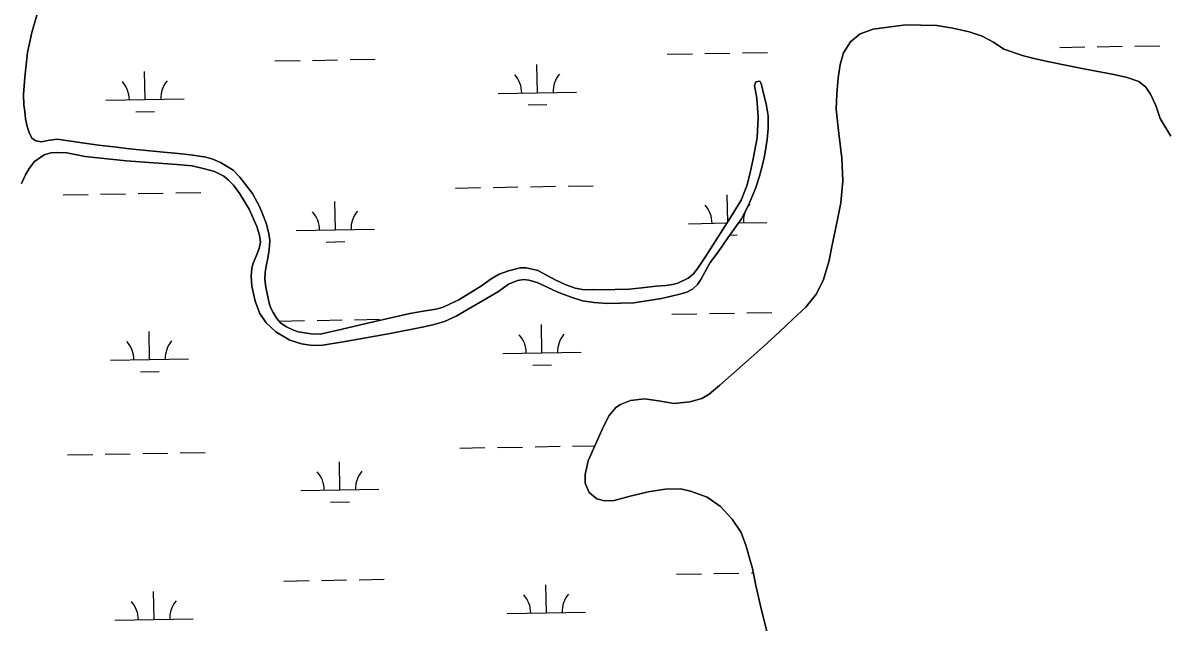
# Model space of a CAD drawing. Extents: x 3892998 to 3931244, y 278583 to 304547.
# Drawn here: x 3915850 to 3917313, y 292459 to 293226 of the extents above; entities that cross this region are included whole.
import ezdxf

# ---------------------------------------------------------------- set-up
doc = ezdxf.new("R2010")
doc.units = 0
doc.layers.add('V-TOPO-SHOR', color=7, linetype='Continuous')
doc.layers.add('V-WETL-SWMP', color=7, linetype='Continuous')

msp = doc.modelspace()

# ---------------------------------------------------------------- linework, layer by layer
at = {"layer": 'V-TOPO-SHOR'}
for points in [[(3915867.7, 293235.7), (3915861.2, 293213.7), (3915855.8, 293187.9), (3915852.2, 293156.6), (3915850.7, 293134.1), (3915851.2, 293121.1), (3915852.2, 293112.4), (3915853.4, 293103.2), (3915855.4, 293093.2), (3915858, 293085.6)], [(3916801.8, 292445.9), (3916794.7, 292474.8), (3916787.2, 292506.2), (3916783, 292528), (3916779.1, 292541), (3916774.9, 292556.6), (3916768.5, 292574.1), (3916757, 292591.2), (3916742.2, 292607.4), (3916725.2, 292619.1), (3916703.9, 292627), (3916691, 292629.7), (3916671.5, 292629.4), (3916649.6, 292626), (3916626.5, 292620.3), (3916606, 292614.9), (3916593.7, 292614.5), (3916583.8, 292617.1), (3916574.3, 292625.2), (3916569.1, 292637.2), (3916569, 292648.2), (3916573, 292665.6), (3916592, 292708.7), (3916599.7, 292723.8), (3916608.1, 292733.9), (3916614.3, 292737.8), (3916626.8, 292742.7), (3916644.8, 292744.8), (3916663, 292742.5), (3916682.5, 292739.1), (3916702.9, 292741.1), (3916718.3, 292745.5), (3916727.7, 292751.1), (3916741.4, 292762.4), (3916777.7, 292794.4), (3916796.8, 292811.4), (3916817.7, 292830.7), (3916835.1, 292847.4), (3916851.2, 292862.3), (3916864.7, 292879.2), (3916874, 292897.6), (3916881.2, 292921.9), (3916884.1, 292937.5), (3916891.4, 292972.2), (3916896, 292995.7), (3916898.7, 293023.9), (3916897.4, 293053), (3916893.3, 293084.3), (3916890.1, 293115.3), (3916890.9, 293134.5), (3916892.8, 293155.4), (3916895.2, 293172.7), (3916899.5, 293187.6), (3916908.4, 293201.6), (3916920.8, 293212), (3916937.2, 293217.8), (3916953.2, 293220), (3916979.2, 293223.3), (3916998.2, 293222.8), (3917018.9, 293222.5), (3917039.1, 293219.3), (3917060.1, 293214.4), (3917077, 293208.9), (3917091.1, 293201), (3917104.4, 293192.2), (3917129.6, 293183.7), (3917145.2, 293179.8), (3917162.5, 293176.2), (3917185.5, 293171.5)], [(3917185.5, 293171.5), (3917206.7, 293167), (3917245.4, 293160), (3917262.2, 293156.1), (3917277.2, 293151), (3917286.1, 293143.6), (3917292.2, 293134.6), (3917298.8, 293120.2), (3917304.4, 293103.6), (3917318, 293081.1)], [(3916794, 293148.2), (3916798.5, 293130.5), (3916800.5, 293122.1), (3916802.9, 293106.9), (3916803, 293090.8), (3916801.6, 293076.8), (3916798.3, 293055.3), (3916795.6, 293042.5), (3916791.9, 293029.6), (3916786.7, 293014.1), (3916779.2, 292995.6), (3916768.9, 292975.4), (3916751.6, 292951), (3916739.6, 292933.3), (3916728.9, 292919.2), (3916721.9, 292907), (3916717, 292897.6), (3916712.6, 292891.3), (3916706.4, 292885.2), (3916699.1, 292881.5), (3916688.2, 292878.2), (3916666.6, 292873.3), (3916631.4, 292867.6), (3916597.3, 292866.7), (3916580.7, 292868.1), (3916565.4, 292870.3), (3916551.2, 292874.9), (3916534, 292881.4), (3916507.8, 292893.7), (3916496.9, 292896.9), (3916490.4, 292897.7), (3916482.4, 292896.2), (3916470.9, 292891.7), (3916458.2, 292882.3), (3916404, 292850.8), (3916388.9, 292844), (3916374, 292839.5), (3916360.5, 292836.5), (3916319.4, 292828.6), (3916262.1, 292818.1), (3916233.6, 292813.5), (3916219.8, 292813), (3916206.4, 292815.2), (3916191.3, 292820), (3916173.4, 292830.6), (3916161, 292842.1), (3916153, 292854.1), (3916146.9, 292869.7), (3916142.5, 292889.2), (3916142, 292901.8), (3916142.5, 292912.3), (3916144.3, 292918.7), (3916148.4, 292927.5), (3916152.1, 292937.2), (3916153.6, 292945.3), (3916152.4, 292954.4), (3916149, 292965.2), (3916139.2, 292987.7), (3916127.4, 293007.1), (3916119.4, 293018.1), (3916113, 293024.7), (3916106.7, 293029.9), (3916095.1, 293035.8), (3916082, 293039.2), (3916066.2, 293042.8), (3916046.8, 293044.5), (3915982, 293049.3), (3915929.5, 293054.9), (3915905.9, 293059.5), (3915893.2, 293060.2), (3915885.4, 293059.7), (3915877.2, 293057.1), (3915864.9, 293048.7), (3915857.7, 293039.6), (3915853.3, 293031.6), (3915848, 293020.3)], [(3916179.9, 292841.8), (3916187, 292836.9), (3916195.8, 292832.6), (3916201.8, 292830.7), (3916210.3, 292829.3), (3916218.1, 292828), (3916230.1, 292827.7), (3916252.6, 292832.8), (3916294.4, 292842.7), (3916344.7, 292854.3), (3916364.3, 292857.5), (3916378.5, 292859.7), (3916387.6, 292862.3), (3916396.5, 292866.3), (3916407.5, 292871.8), (3916436.4, 292889.7), (3916448.6, 292898.5), (3916459, 292904.6), (3916470.9, 292908.7), (3916485.9, 292912.7), (3916493.7, 292912.6), (3916501.3, 292910.8), (3916508.3, 292908.9), (3916530.7, 292897.3), (3916543.3, 292891.1), (3916556.3, 292886.6), (3916568.1, 292884.5), (3916578.3, 292884.6), (3916588.9, 292884.4), (3916625.5, 292885.4), (3916641.6, 292886.9), (3916660, 292888.9), (3916672.1, 292890.1), (3916680.6, 292891.4), (3916687.6, 292893.1), (3916700.7, 292899.2), (3916707.3, 292904.4), (3916713, 292912.2), (3916722.3, 292926.1), (3916755.1, 292976.8), (3916768.7, 292999.1), (3916775.9, 293017.2), (3916779.9, 293034.2), (3916784.1, 293052.1), (3916789.1, 293078.8), (3916790.2, 293105), (3916788.5, 293129.5), (3916785.5, 293145.8)], [(3916785.5, 293145.8), (3916787.4, 293150.4), (3916792.3, 293151.4), (3916794, 293148.2)], [(3915858, 293085.6), (3915861.4, 293078.4), (3915866.2, 293074.9), (3915873.8, 293073.9), (3915881.8, 293075.2), (3915893.9, 293076.9), (3915925.5, 293072.6), (3915946.6, 293069.5), (3915966.2, 293067.3), (3915986, 293064.9), (3916029.5, 293060.4), (3916044.3, 293059.2), (3916056.7, 293058), (3916070.1, 293056.2), (3916083.8, 293054.2), (3916092.6, 293051.4), (3916102.8, 293047.2), (3916109, 293043.5), (3916118.8, 293037.6), (3916127.2, 293028.6), (3916143.4, 293007.6), (3916152.6, 292991), (3916156.5, 292981.4), (3916160.8, 292969.6), (3916164.5, 292956.6), (3916165.7, 292947.4), (3916165, 292935.7), (3916163.3, 292925), (3916161, 292914.5), (3916159.9, 292906.6), (3916159.4, 292897.4), (3916160.6, 292887.9), (3916164.8, 292867.5), (3916166.9, 292861.1), (3916169.8, 292855.6), (3916174.7, 292847.6), (3916179.9, 292841.8)]]:
    msp.add_lwpolyline(points, dxfattribs=at)
at = {"layer": 'V-WETL-SWMP'}
for p, q in [((3916674.1, 293185.8), (3916706.1, 293186.4)), ((3916722.1, 293186.6), (3916754.1, 293187.2)), ((3916770.1, 293187.5), (3916802.1, 293188)), ((3917176, 293194.5), (3917208, 293195)), ((3917224, 293195.3), (3917256, 293195.9)), ((3917272, 293196.2), (3917304, 293196.7)), ((3916172.3, 293177.1), (3916204.3, 293177.7)), ((3916220.3, 293177.9), (3916252.3, 293178.5)), ((3916268.3, 293178.8), (3916300.3, 293179.3)), ((3916507.9, 293136.5), (3916507.3, 293172.5)), ((3916006.1, 293127.8), (3916005.5, 293163.8)), ((3915956.1, 293126.9), (3916056.1, 293128.7)), ((3916457.9, 293135.6), (3916557.9, 293137.4)), ((3915994.3, 293112.2), (3916018.3, 293112.6)), ((3916496.2, 293120.9), (3916520.2, 293121.3)), ((3915997.3, 293007.6), (3916029.3, 293008.1)), ((3916045.3, 293008.4), (3916077.3, 293008.9)), ((3916403.2, 293014.6), (3916435.2, 293015.1)), ((3916451.2, 293015.4), (3916483.1, 293016)), ((3916499.1, 293016.3), (3916531.1, 293016.8)), ((3916547.1, 293017.1), (3916579.1, 293017.6)), ((3915901.3, 293005.9), (3915933.3, 293006.5)), ((3915949.3, 293006.7), (3915981.3, 293007.3)), ((3916249.5, 292961.2), (3916248.8, 292997.2)), ((3916751.3, 292970.9), (3916750.7, 293005.9)), ((3916701.3, 292969), (3916750.6, 292969.9)), ((3916765.1, 292970.1), (3916801.3, 292970.7)), ((3916199.5, 292960.3), (3916299.5, 292962)), ((3916739.6, 292954.2), (3916740.5, 292954.2)), ((3916754, 292954.5), (3916763.6, 292954.6)), ((3916237.7, 292945.5), (3916261.7, 292946)), ((3916274.1, 292846.2), (3916306.1, 292846.7)), ((3916679.9, 292853.2), (3916711.9, 292853.7)), ((3916727.9, 292854), (3916759.9, 292854.6)), ((3916775.9, 292854.8), (3916807.9, 292855.4)), ((3916178.1, 292844.5), (3916210.1, 292845)), ((3916226.1, 292845.3), (3916258.1, 292845.9)), ((3916513.7, 292803.9), (3916513, 292839.9)), ((3916011.8, 292795.2), (3916011.2, 292831.2)), ((3916463.7, 292803), (3916563.7, 292804.7)), ((3915961.8, 292794.3), (3916061.8, 292796)), ((3916501.9, 292788.2), (3916525.9, 292788.6)), ((3916000.1, 292779.5), (3916024.1, 292780)), ((3915907.1, 292673.3), (3915939.1, 292673.8)), ((3915955.1, 292674.1), (3915987.1, 292674.7)), ((3916003.1, 292674.9), (3916035.1, 292675.5)), ((3916051.1, 292675.8), (3916083.1, 292676.3)), ((3916408.9, 292682), (3916440.9, 292682.5)), ((3916456.9, 292682.8), (3916488.9, 292683.3)), ((3916504.9, 292683.6), (3916536.9, 292684.2)), ((3916552.9, 292684.5), (3916581.6, 292685)), ((3916255.2, 292628.6), (3916254.6, 292664.5)), ((3916205.2, 292627.7), (3916305.2, 292629.4)), ((3916243.5, 292612.9), (3916267.5, 292613.3)), ((3916183.8, 292511.9), (3916215.8, 292512.4)), ((3916231.8, 292512.7), (3916263.8, 292513.3)), ((3916279.8, 292513.5), (3916311.8, 292514.1)), ((3916685.7, 292520.6), (3916717.7, 292521.1)), ((3916733.7, 292521.4), (3916765.7, 292521.9)), ((3916781.6, 292522.2), (3916784.1, 292522.3)), ((3916017.6, 292462.6), (3916017, 292498.5)), ((3916519.4, 292471.2), (3916518.8, 292507.2)), ((3916469.4, 292470.4), (3916569.4, 292472.1)), ((3915967.6, 292461.7), (3916067.6, 292463.4))]:
    msp.add_line(p, q, dxfattribs=at)
for points in [[(3916448.6, 292898.5), (3916436.4, 292889.7), (3916407.5, 292871.8), (3916396.5, 292866.3), (3916387.6, 292862.3), (3916378.5, 292859.7), (3916364.3, 292857.5), (3916344.7, 292854.3), (3916294.4, 292842.7), (3916252.6, 292832.8), (3916230.1, 292827.7), (3916218.1, 292828), (3916210.3, 292829.3), (3916201.8, 292830.7), (3916195.8, 292832.6), (3916187, 292836.9), (3916179.9, 292841.8), (3916174.7, 292847.6), (3916169.8, 292855.6), (3916166.9, 292861.1), (3916164.8, 292867.5), (3916160.6, 292887.9), (3916159.4, 292897.4), (3916159.9, 292906.6), (3916161, 292914.5), (3916163.3, 292925), (3916165, 292935.7), (3916165.7, 292947.4), (3916164.5, 292956.6), (3916160.8, 292969.6), (3916156.5, 292981.4), (3916152.6, 292991), (3916143.4, 293007.6), (3916127.2, 293028.6), (3916118.8, 293037.6), (3916109, 293043.5), (3916102.8, 293047.2), (3916092.6, 293051.4), (3916083.8, 293054.2), (3916070.1, 293056.2), (3916056.7, 293058), (3916044.3, 293059.2), (3916029.5, 293060.4), (3915986, 293064.9), (3915966.2, 293067.3), (3915946.6, 293069.5), (3915925.5, 293072.6), (3915893.9, 293076.9), (3915881.8, 293075.2), (3915873.8, 293073.9), (3915866.2, 293074.9), (3915861.4, 293078.4), (3915858, 293085.6), (3915855.4, 293093.2), (3915853.4, 293103.2), (3915852.2, 293112.4), (3915851.2, 293121.1), (3915850.7, 293134.1), (3915852.2, 293156.6), (3915855.8, 293187.9), (3915861.2, 293213.7), (3915867.7, 293235.7)], [(3917318, 293081.1), (3917304.4, 293103.6), (3917298.8, 293120.2), (3917292.2, 293134.6), (3917286.1, 293143.6), (3917277.2, 293151), (3917262.2, 293156.1), (3917245.4, 293160), (3917206.7, 293167), (3917185.5, 293171.5), (3917162.5, 293176.2), (3917145.2, 293179.8), (3917129.6, 293183.7), (3917104.4, 293192.2), (3917091.1, 293201), (3917077, 293208.9), (3917060.1, 293214.4), (3917039.1, 293219.3), (3917018.9, 293222.5), (3916998.2, 293222.8), (3916979.2, 293223.3), (3916953.2, 293220), (3916937.2, 293217.8), (3916920.8, 293212), (3916908.4, 293201.6), (3916899.5, 293187.6), (3916895.2, 293172.7), (3916892.8, 293155.4), (3916890.9, 293134.5), (3916890.1, 293115.3), (3916893.3, 293084.3), (3916897.4, 293053), (3916898.7, 293023.9), (3916896, 292995.7), (3916891.4, 292972.2), (3916884.1, 292937.5), (3916881.2, 292921.9), (3916874, 292897.6), (3916864.7, 292879.2), (3916851.2, 292862.3), (3916835.1, 292847.4), (3916817.7, 292830.7), (3916796.8, 292811.4), (3916777.7, 292794.4), (3916741.4, 292762.4), (3916727.7, 292751.1), (3916718.3, 292745.5), (3916702.9, 292741.1), (3916682.5, 292739.1), (3916663, 292742.5), (3916644.8, 292744.8), (3916626.8, 292742.7), (3916614.3, 292737.8), (3916608.1, 292733.9), (3916599.7, 292723.8), (3916592, 292708.7), (3916573, 292665.6), (3916569, 292648.2), (3916569.1, 292637.2), (3916574.3, 292625.2), (3916583.8, 292617.1), (3916593.7, 292614.5), (3916606, 292614.9), (3916626.5, 292620.3), (3916649.6, 292626), (3916671.5, 292629.4), (3916691, 292629.7), (3916703.9, 292627), (3916725.2, 292619.1), (3916742.2, 292607.4), (3916757, 292591.2), (3916768.5, 292574.1), (3916774.9, 292556.6), (3916779.1, 292541), (3916783, 292528), (3916787.2, 292506.2), (3916794.7, 292474.8), (3916801.8, 292445.9)], [(3915982, 293049.3), (3916046.8, 293044.5), (3916066.2, 293042.8), (3916082, 293039.2), (3916095.1, 293035.8), (3916106.7, 293029.9), (3916113, 293024.7), (3916119.4, 293018.1), (3916127.4, 293007.1), (3916139.2, 292987.7), (3916149, 292965.2), (3916152.4, 292954.4), (3916153.6, 292945.3), (3916152.1, 292937.2), (3916148.4, 292927.5), (3916144.3, 292918.7), (3916142.5, 292912.3), (3916142, 292901.8), (3916142.5, 292889.2), (3916146.9, 292869.7), (3916153, 292854.1), (3916161, 292842.1), (3916173.4, 292830.6), (3916191.3, 292820), (3916206.4, 292815.2), (3916219.8, 292813), (3916233.6, 292813.5), (3916262.1, 292818.1), (3916319.4, 292828.6), (3916360.5, 292836.5), (3916374, 292839.5), (3916388.9, 292844), (3916404, 292850.8), (3916458.2, 292882.3), (3916470.9, 292891.7), (3916482.4, 292896.2), (3916490.4, 292897.7), (3916496.9, 292896.9), (3916507.8, 292893.7), (3916534, 292881.4), (3916551.2, 292874.9), (3916565.4, 292870.3), (3916580.7, 292868.1), (3916597.3, 292866.7), (3916631.4, 292867.6), (3916666.6, 292873.3), (3916688.2, 292878.2), (3916699.1, 292881.5), (3916706.4, 292885.2), (3916712.6, 292891.3), (3916717, 292897.6), (3916721.9, 292907), (3916728.9, 292919.2), (3916739.6, 292933.3), (3916751.6, 292951), (3916768.9, 292975.4), (3916779.2, 292995.6), (3916786.7, 293014.1), (3916791.9, 293029.6), (3916795.6, 293042.5), (3916798.3, 293055.3), (3916801.6, 293076.8), (3916803, 293090.8), (3916802.9, 293106.9), (3916800.5, 293122.1), (3916798.5, 293130.5), (3916794, 293148.2), (3916792.3, 293151.4), (3916787.4, 293150.4), (3916785.5, 293145.8), (3916788.5, 293129.5), (3916790.2, 293105), (3916789.1, 293078.8), (3916784.1, 293052.1), (3916779.9, 293034.2), (3916775.9, 293017.2), (3916768.7, 292999.1), (3916755.1, 292976.8), (3916722.3, 292926.1), (3916713, 292912.2), (3916707.3, 292904.4), (3916700.7, 292899.2), (3916687.6, 292893.1), (3916680.6, 292891.4), (3916672.1, 292890.1), (3916660, 292888.9), (3916641.6, 292886.9), (3916625.5, 292885.4), (3916588.9, 292884.4), (3916578.3, 292884.6), (3916568.1, 292884.5), (3916556.3, 292886.6), (3916543.3, 292891.1), (3916530.7, 292897.3), (3916508.3, 292908.9), (3916501.3, 292910.8), (3916493.7, 292912.6), (3916485.9, 292912.7), (3916470.9, 292908.7), (3916459, 292904.6), (3916448.6, 292898.5)], [(3915848, 293020.3), (3915853.3, 293031.6), (3915857.7, 293039.6), (3915864.9, 293048.7), (3915877.2, 293057.1), (3915885.4, 293059.7), (3915893.2, 293060.2), (3915905.9, 293059.5), (3915929.5, 293054.9), (3915982, 293049.3)]]:
    msp.add_lwpolyline(points, dxfattribs=at)
for centre, start, end in [((3916452.7, 293136), 0.2199, 41.7635), ((3916563.1, 293137.9), 140.2199, 181.7635), ((3915950.8, 293127.3), 0.2199, 41.7635), ((3916061.3, 293129.2), 140.2199, 181.7635), ((3916696.1, 292969.4), 0.2199, 41.7635), ((3916806.5, 292971.3), 140.2199, 181.7635), ((3916194.2, 292960.7), 0.2199, 41.7635), ((3916304.7, 292962.6), 140.2199, 181.7635), ((3915956.6, 292794.7), 0.2199, 41.7635), ((3916067.1, 292796.6), 140.2199, 181.7635), ((3916458.4, 292803.4), 0.2199, 41.7635), ((3916568.9, 292805.3), 140.2199, 181.7635), ((3916200, 292628.1), 0.2199, 41.7635), ((3916310.5, 292630), 140.2199, 181.7635), ((3916574.7, 292472.7), 140.2199, 181.7635), ((3915962.4, 292462.1), 0.2199, 41.7635), ((3916072.8, 292464), 140.2199, 181.7635), ((3916464.2, 292470.8), 0.2199, 41.7635)]:
    msp.add_arc(centre, 35.2, start, end, dxfattribs=at)

doc.saveas('drawing.dxf')
